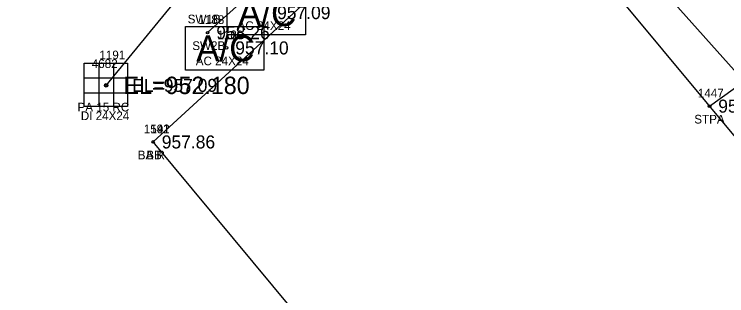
# Model space of a CAD drawing. Extents: x 1575382 to 1578175, y 1099175 to 1101955.
# Drawn here: x 1576354.3 to 1576436.2, y 1099501.7 to 1099534.1 of the extents above; entities that cross this region are included whole.
import ezdxf

# ---------------------------------------------------------------- set-up
doc = ezdxf.new("R2010")
doc.units = 0
for name, color, linetype in [('RD_EX_Bldg', 7, 'Continuous'), ('RD_EX_Bldg_txCode', 7, 'Continuous'), ('RD_EX_BldgApp', 7, 'Continuous'), ('RD_EX_BldgApp_txCode', 7, 'Continuous'), ('RD_EX_Conc', 7, 'Continuous'), ('RD_EX_Conc_txCode', 7, 'Continuous'), ('RD_EX_DR_Inlet', 7, 'Continuous'), ('RD_EX_DR_Inlet_txCode', 7, 'Continuous'), ('RD_EX_DR_Pipe', 7, 'Continuous'), ('RD_EX_DR_Pipe_txCode', 7, 'Continuous'), ('RD_EX_TX_Bldg_ELEV', 7, 'Continuous'), ('RD_EX_TX_BldgApp_ELEV', 7, 'Continuous'), ('RD_EX_TX_Conc_ELEV', 7, 'Continuous'), ('RD_EX_TX_DR_Inlet_ELEV', 7, 'Continuous'), ('RD_EX_VEG', 7, 'Continuous'), ('RD_SMD_Locator', 7, 'Continuous'), ('RD_TX_Pipe_ElevEX', 7, 'Continuous')]:
    doc.layers.add(name, color=color, linetype=linetype)

msp = doc.modelspace()

# ---------------------------------------------------------------- linework, layer by layer
at = {"layer": 'RD_EX_Bldg'}
msp.add_lwpolyline([(1576370.236, 1099519.441), (1576408.464, 1099554.564), (1576474.835, 1099474.683), (1576436.607, 1099439.56), (1576370.236, 1099519.441)], dxfattribs=at)
at = {"layer": 'RD_EX_BldgApp'}
for points in [[(1576378.763, 1099531.771), (1576378.763, 1099536.771), (1576387.763, 1099536.771), (1576387.763, 1099531.771)], [(1576373.956, 1099527.709), (1576373.956, 1099532.709), (1576382.956, 1099532.709), (1576382.956, 1099527.709)]]:
    msp.add_lwpolyline(points, close=True, dxfattribs=at)
at = {"layer": 'RD_EX_Conc'}
for points in [[(1576389.847, 1099541.582), (1576385.223, 1099537.281), (1576383.878, 1099538.711), (1576376.51, 1099532.017)], [(1576434.224, 1099523.56), (1576438.432, 1099526.582), (1576452.267, 1099509.477), (1576448.652, 1099506.196)]]:
    msp.add_lwpolyline(points, dxfattribs=at)
at = {"layer": 'RD_EX_DR_Inlet'}
for p, q in [((1576364.003, 1099528.509), (1576364.003, 1099523.509)), ((1576365.703, 1099528.509), (1576365.703, 1099523.509)), ((1576362.303, 1099526.809), (1576367.303, 1099526.809)), ((1576362.303, 1099525.109), (1576367.303, 1099525.109))]:
    msp.add_line(p, q, dxfattribs=at)
msp.add_lwpolyline([(1576362.303, 1099523.509), (1576362.303, 1099528.509), (1576367.303, 1099528.509), (1576367.303, 1099523.509)], close=True, dxfattribs=at)
at = {"layer": 'RD_EX_DR_Pipe'}
msp.add_lwpolyline([(1576364.841, 1099525.95), (1576408.84, 1099579.579), (1576408.84, 1099579.579), (1576384.131, 1099602.876), (1576384.131, 1099602.876), (1576335.971, 1099659.822), (1576335.971, 1099659.822), (1576168.711, 1099756.104)], dxfattribs=at)
at = {"layer": 'RD_EX_VEG'}
msp.add_line((1576437.686, 1099526.954), (1576419.195, 1099547.753), dxfattribs=at)
at = {"layer": 'RD_SMD_Locator'}
for centre, radius in [((1576376.51, 1099532.017), 0.15), ((1576378.691, 1099530.261), 0.15), ((1576364.841, 1099525.95), 0.2), ((1576364.841, 1099525.95), 0.15), ((1576434.224, 1099523.56), 0.15), ((1576370.236, 1099519.441), 0.15), ((1576370.236, 1099519.441), 0.15)]:
    msp.add_circle(centre, radius, dxfattribs=at)

# ---------------------------------------------------------------- texts
at = {"layer": 'RD_EX_Bldg_txCode'}
for s, p in [('1192', (1576369.173, 1099520.441)), ('1541', (1576369.173, 1099520.441)), ('BA R', (1576368.48, 1099517.441)), ('BB', (1576369.456, 1099517.441))]:
    msp.add_text(s, height=1, dxfattribs=at).set_placement(p)
at = {"layer": 'RD_EX_BldgApp'}
for p in [(1576380.009, 1099532.775), (1576375.202, 1099528.713)]:
    msp.add_text('A/C', height=3, dxfattribs=at).set_placement(p)
at = {"layer": 'RD_EX_BldgApp_txCode'}
for s, p in [('AC 24X24', (1576379.954, 1099532.323)), ('1189', (1576377.628, 1099531.261)), ('AC 24X24', (1576375.147, 1099528.261))]:
    msp.add_text(s, height=1, dxfattribs=at).set_placement(p)
at = {"layer": 'RD_EX_Conc_txCode'}
for s, p in [('SW1B', (1576374.215, 1099533.084)), ('1188', (1576375.447, 1099533.017)), ('SW2B', (1576374.746, 1099530.017)), ('1447', (1576432.878, 1099524.56)), ('STPA', (1576432.468, 1099521.56))]:
    msp.add_text(s, height=1, dxfattribs=at).set_placement(p)
at = {"layer": 'RD_EX_DR_Inlet_txCode'}
for s, p in [('1191', (1576364.062, 1099528.95)), ('DI 24X24', (1576361.928, 1099521.95))]:
    msp.add_text(s, height=1, dxfattribs=at).set_placement(p)
at = {"layer": 'RD_EX_DR_Pipe_txCode'}
for s, p in [('4682', (1576363.188, 1099527.95)), ('PA 15 RC', (1576361.55, 1099522.95))]:
    msp.add_text(s, height=1, dxfattribs=at).set_placement(p)
at = {"layer": 'RD_EX_TX_Bldg_ELEV'}
msp.add_text('957.86', height=1.5, dxfattribs=at).set_placement((1576371.236, 1099518.691))
msp.add_text('957.86', height=1.5, dxfattribs=at).set_placement((1576371.236, 1099518.691))
at = {"layer": 'RD_EX_TX_BldgApp_ELEV'}
for s, p in [('957.09', (1576384.498, 1099533.573)), ('957.10', (1576379.691, 1099529.511))]:
    msp.add_text(s, height=1.5, dxfattribs=at).set_placement(p)
at = {"layer": 'RD_EX_TX_Conc_ELEV'}
for s, p in [('958.26', (1576377.51, 1099531.267)), ('955.46', (1576435.224, 1099522.81))]:
    msp.add_text(s, height=1.5, dxfattribs=at).set_placement(p)
at = {"layer": 'RD_EX_TX_DR_Inlet_ELEV'}
msp.add_text('EL=957.09', height=1.5, dxfattribs=at).set_placement((1576367.841, 1099525.2))
at = {"layer": 'RD_TX_Pipe_ElevEX'}
msp.add_text('EL=952.180', height=2, dxfattribs=at).set_placement((1576366.841, 1099524.95))

doc.saveas('drawing.dxf')
